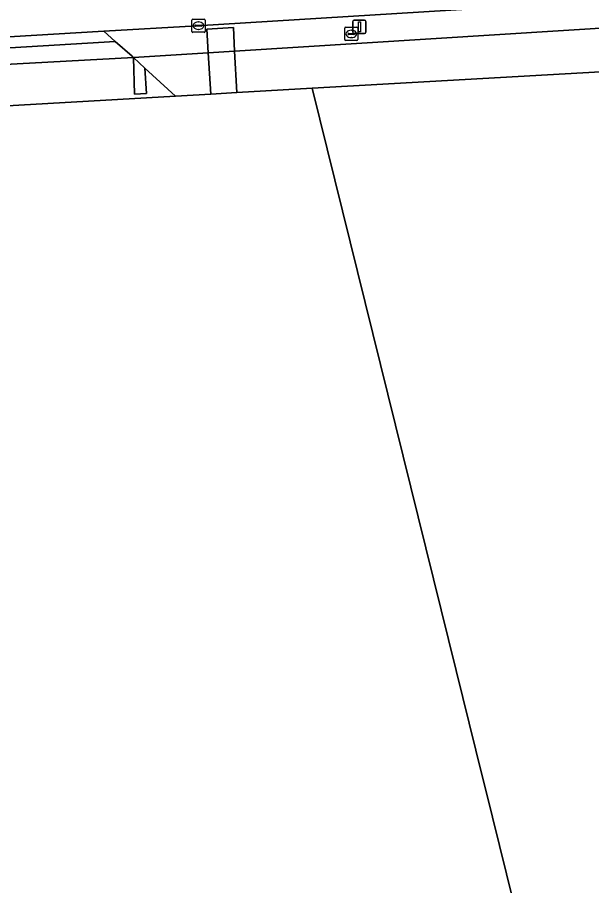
# Model space of a CAD drawing. Extents: x 161385 to 162589, y 388479 to 389756.
# Drawn here: x 162048 to 162091.3, y 388897.9 to 388963.3 of the extents above; entities that cross this region are included whole.
import ezdxf

# ---------------------------------------------------------------- set-up
doc = ezdxf.new("R2010")
doc.units = 0
for name, color, linetype in [('IMGEO_Berm_groen', 7, 'Continuous'), ('IMGEO_Brandkraan', 7, 'Continuous'), ('IMGEO_Erf', 7, 'Continuous'), ('IMGEO_Groenvoorziening', 7, 'Continuous'), ('IMGEO_Haag', 7, 'Continuous'), ('IMGEO_Kolk', 7, 'Continuous'), ('IMGEO_Lichtmast', 7, 'Continuous'), ('IMGEO_Pand', 7, 'Continuous'), ('IMGEO_Rijbaan_lokaal_gesloten', 7, 'Continuous'), ('IMGEO_Voetpad_gesloten', 7, 'Continuous'), ('IMGEO_Voetpad_open', 7, 'Continuous')]:
    doc.layers.add(name, color=color, linetype=linetype)

msp = doc.modelspace()

# ---------------------------------------------------------------- linework, layer by layer
at = {"layer": 'IMGEO_Berm_groen'}
msp.add_lwpolyline([(162046.554, 388961.005), (162055.378, 388961.536), (162054.504, 388962.301), (162040.567, 388961.479), (162020.149, 388960.212), (162000, 388959.004), (161979.081, 388957.753), (161976.658, 388957.62)], dxfattribs=at)
at = {"layer": 'IMGEO_Brandkraan'}
for p, q in [((162072.693, 388961.673), (162072.693, 388962.525)), ((162072.768, 388962.599), (162073.62, 388962.599)), ((162072.952, 388962.093), (162072.952, 388962.105)), ((162073.39, 388962.056), (162072.992, 388962.056)), ((162072.995, 388962.142), (162073.393, 388962.142)), ((162073.181, 388962.379), (162073.206, 388962.379)), ((162073.436, 388962.105), (162073.436, 388962.093)), ((162073.694, 388962.525), (162073.694, 388961.673)), ((162073.62, 388961.599), (162072.768, 388961.599)), ((162073.204, 388961.819), (162073.179, 388961.819))]:
    msp.add_line(p, q, dxfattribs=at)
for points in [[(162072.693, 388961.673), (162072.693, 388962.525)], [(162072.768, 388962.599), (162073.62, 388962.599)], [(162073.694, 388962.525), (162073.694, 388961.673)], [(162073.62, 388961.599), (162072.768, 388961.599)]]:
    msp.add_lwpolyline(points, dxfattribs=at)
for centre, radius, start, end in [((162072.77, 388962.523), 0.0765, 91.55205, 178.44795), ((162072.77, 388962.523), 0.0765, 91.55205, 178.44795), ((162072.992, 388962.102), 0.0403, 85.87752, 175.75265), ((162072.989, 388962.092), 0.0366, 178.93798, 274.71019), ((162073.393, 388962.099), 0.043, 264.86636, 352.45326), ((162073.397, 388962.104), 0.0386, 1.73085, 96.63898), ((162073.618, 388962.523), 0.0765, 1.55205, 88.44795), ((162073.618, 388962.523), 0.0765, 1.55205, 88.44795), ((162072.77, 388961.675), 0.0765, 181.55205, 268.44795), ((162072.77, 388961.675), 0.0765, 181.55205, 268.44795), ((162073.618, 388961.675), 0.0765, 271.55205, 358.44795), ((162073.618, 388961.675), 0.0765, 271.55205, 358.44795)]:
    msp.add_arc(centre, radius, start, end, dxfattribs=at)
for centre, major_axis, ratio, start_param, end_param in [((162073.18, 388962.099), (-0.387, 0.002), 0.722429, 4.712389, 7.853982), ((162073.205, 388962.099), (-0.39, 0.002), 0.717154, 1.570796, 4.712389)]:
    msp.add_ellipse(centre, major_axis=major_axis, ratio=ratio, start_param=start_param, end_param=end_param, dxfattribs=at)
at = {"layer": 'IMGEO_Erf'}
msp.add_lwpolyline([(162092.007, 388959.232), (162070.244, 388958.003), (162081.109, 388914.093), (162082.599, 388908.069), (162083.851, 388903.015), (162085.442, 388896.62), (162028.916, 388876.845), (162021.469, 388874.24), (162011.861, 388870.879), (162013.389, 388866.741)], dxfattribs=at)
at = {"layer": 'IMGEO_Groenvoorziening'}
msp.add_lwpolyline([(161978.896, 388952.752), (162059.92, 388957.41), (162057.621, 388959.528), (162057.742, 388957.608), (162056.841, 388957.567), (162056.745, 388960.334), (162046.568, 388959.771)], dxfattribs=at)
at = {"layer": 'IMGEO_Haag'}
msp.add_lwpolyline([(161978.896, 388952.752), (162059.92, 388957.41), (162057.621, 388959.528), (162057.742, 388957.608), (162056.841, 388957.567), (162056.745, 388960.334), (162046.568, 388959.771)], dxfattribs=at)
at = {"layer": 'IMGEO_Kolk'}
for p, q in [((162061.156, 388962.294), (162061.156, 388963.146)), ((162061.231, 388963.22), (162062.083, 388963.22)), ((162061.415, 388962.714), (162061.415, 388962.726)), ((162061.458, 388962.763), (162061.856, 388962.763)), ((162061.644, 388963), (162061.669, 388963)), ((162061.899, 388962.726), (162061.899, 388962.714)), ((162062.157, 388963.146), (162062.157, 388962.294)), ((162062.083, 388962.22), (162061.231, 388962.22)), ((162061.853, 388962.677), (162061.455, 388962.677)), ((162061.667, 388962.44), (162061.642, 388962.44))]:
    msp.add_line(p, q, dxfattribs=at)
for points in [[(162061.156, 388962.294), (162061.156, 388963.146)], [(162061.231, 388963.22), (162062.083, 388963.22)], [(162062.157, 388963.146), (162062.157, 388962.294)], [(162062.083, 388962.22), (162061.231, 388962.22)]]:
    msp.add_lwpolyline(points, dxfattribs=at)
for centre, radius, start, end in [((162061.233, 388963.144), 0.0765, 91.55205, 178.44795), ((162061.233, 388963.144), 0.0765, 91.55205, 178.44795), ((162061.455, 388962.723), 0.0403, 85.87752, 175.75265), ((162061.452, 388962.713), 0.0366, 178.93798, 274.71019), ((162061.856, 388962.72), 0.043, 264.86636, 352.45326), ((162061.86, 388962.725), 0.0386, 1.73085, 96.63898), ((162062.081, 388963.144), 0.0765, 1.55205, 88.44795), ((162062.081, 388963.144), 0.0765, 1.55205, 88.44795), ((162061.233, 388962.296), 0.0765, 181.55205, 268.44795), ((162061.233, 388962.296), 0.0765, 181.55205, 268.44795), ((162062.081, 388962.296), 0.0765, 271.55205, 358.44795), ((162062.081, 388962.296), 0.0765, 271.55205, 358.44795)]:
    msp.add_arc(centre, radius, start, end, dxfattribs=at)
for centre, major_axis, ratio, start_param, end_param in [((162061.643, 388962.72), (-0.387, 0.002), 0.722429, 4.712389, 7.853982), ((162061.668, 388962.72), (-0.39, 0.002), 0.717154, 1.570796, 4.712389)]:
    msp.add_ellipse(centre, major_axis=major_axis, ratio=ratio, start_param=start_param, end_param=end_param, dxfattribs=at)
at = {"layer": 'IMGEO_Lichtmast'}
for p, q in [((162073.308, 388962.233), (162073.308, 388963.033)), ((162073.308, 388963.033), (162073.308, 388962.233)), ((162073.408, 388963.133), (162074.198, 388963.133)), ((162074.198, 388963.133), (162073.408, 388963.133)), ((162074.298, 388963.033), (162074.298, 388962.233)), ((162074.298, 388962.233), (162074.298, 388963.033)), ((162074.198, 388962.133), (162073.408, 388962.133)), ((162073.408, 388962.133), (162074.198, 388962.133))]:
    msp.add_line(p, q, dxfattribs=at)
msp.add_lwpolyline([(162073.728, 388963.008), (162073.878, 388963.008), (162073.878, 388962.258), (162073.728, 388962.258), (162073.728, 388963.008)], dxfattribs=at)
for centre, start, end in [((162073.408, 388963.033), 90, 180), ((162073.408, 388963.033), 90, 180), ((162074.198, 388963.033), 0, 90), ((162074.198, 388963.033), 360, 90), ((162073.408, 388962.233), 180, 270), ((162073.408, 388962.233), 180, 270), ((162074.198, 388962.233), 270, 0), ((162074.198, 388962.233), 270, 0)]:
    msp.add_arc(centre, 0.1, start, end, dxfattribs=at)
at = {"layer": 'IMGEO_Pand'}
for points in [[(162070.244, 388958.003), (162064.56, 388957.676), (162062.587, 388957.563), (162059.92, 388957.41), (161978.896, 388952.752)], [(162085.442, 388896.62), (162083.851, 388903.015), (162082.599, 388908.069), (162081.109, 388914.093), (162070.244, 388958.003)]]:
    msp.add_lwpolyline(points, dxfattribs=at)
at = {"layer": 'IMGEO_Rijbaan_lokaal_gesloten'}
msp.add_lwpolyline([(162163.896, 388976.079), (162106.941, 388972.56), (162104.972, 388972.444), (162089.614, 388971.527), (162088.434, 388971.464), (162000, 388966.235), (161975.682, 388964.774), (161976.658, 388957.62), (161979.081, 388957.753), (162000, 388959.004), (162020.149, 388960.212), (162040.567, 388961.479), (162054.504, 388962.301), (162061.547, 388962.717), (162082.342, 388963.983), (162095.224, 388964.745), (162103.379, 388965.228), (162108.06, 388965.508), (162119.472, 388966.19), (162123.982, 388966.46), (162145.22, 388967.736), (162164.572, 388968.92)], close=True, dxfattribs=at)
at = {"layer": 'IMGEO_Voetpad_gesloten'}
for points in [[(162064.388, 388960.811), (162064.29, 388962.584), (162062.294, 388962.465), (162062.4, 388960.686)], [(162062.4, 388960.686), (162062.587, 388957.563), (162064.56, 388957.676), (162064.388, 388960.811)]]:
    msp.add_lwpolyline(points, close=True, dxfattribs=at)
at = {"layer": 'IMGEO_Voetpad_open'}
for points in [[(162094.009, 388962.662), (162094.751, 388963.935), (162095.224, 388964.745), (162082.342, 388963.983), (162061.547, 388962.717), (162054.504, 388962.301), (162055.378, 388961.536), (162056.66, 388960.413), (162056.745, 388960.334), (162062.4, 388960.686), (162062.294, 388962.465), (162064.29, 388962.584), (162064.388, 388960.811)], [(162064.388, 388960.811), (162064.56, 388957.676), (162070.244, 388958.003), (162092.007, 388959.232), (162094.009, 388962.662)], [(162024.992, 388958.471), (162034.876, 388959.089), (162035.749, 388959.123), (162040.281, 388959.41), (162041.189, 388959.461), (162045.667, 388959.764), (162046.568, 388959.771), (162056.745, 388960.334), (162056.66, 388960.413), (162055.378, 388961.536), (162046.554, 388961.005), (162023.814, 388959.609), (162000, 388958.192), (161976.289, 388956.801), (161976.352, 388955.599), (161982.422, 388955.953), (162000, 388956.995), (162024.053, 388958.422)], [(162056.745, 388960.334), (162057.621, 388959.528), (162059.92, 388957.41), (162062.587, 388957.563), (162062.4, 388960.686)], [(162057.621, 388959.528), (162056.745, 388960.334), (162056.841, 388957.567), (162057.742, 388957.608)]]:
    msp.add_lwpolyline(points, close=True, dxfattribs=at)

doc.saveas('drawing.dxf')
